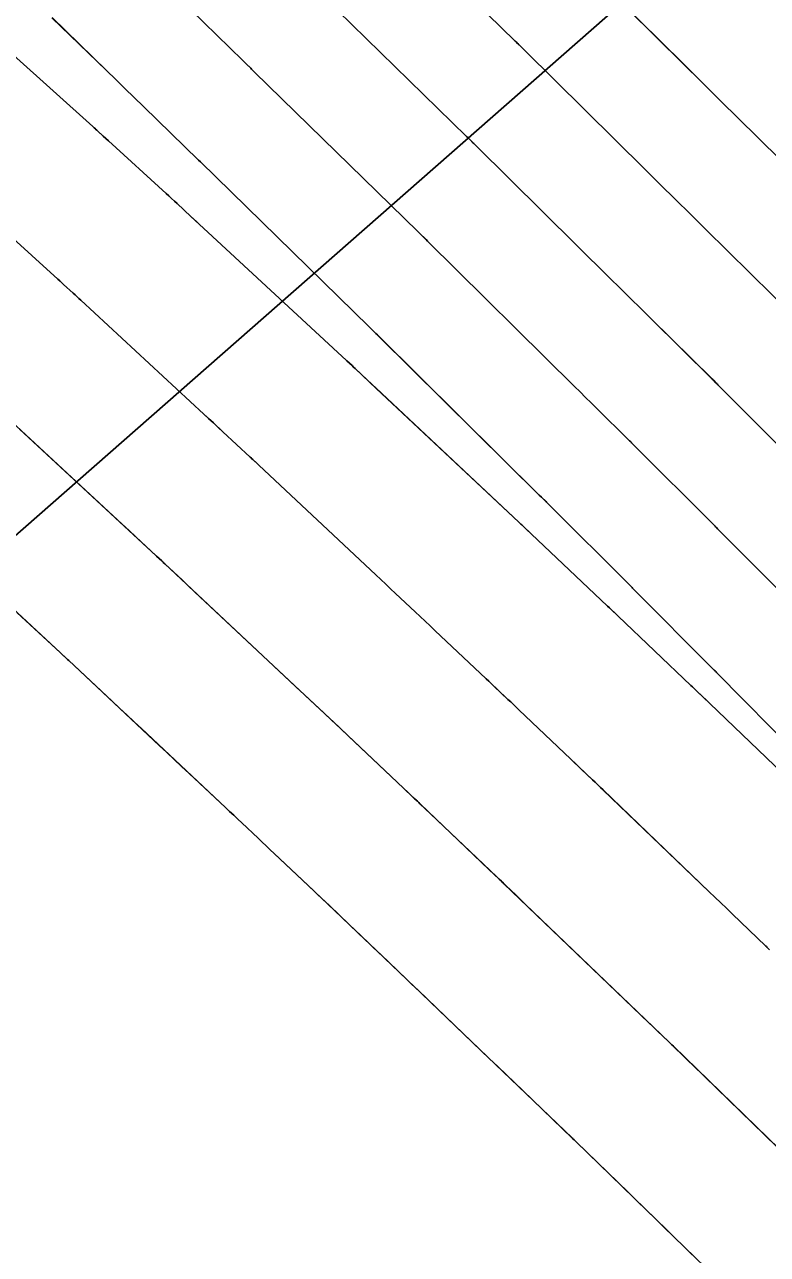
# Model space of a CAD drawing. Extents: x 954385 to 988206, y 1868364 to 1924553.
# Drawn here: x 955882.97 to 955904.77, y 1922926.39 to 1922962.47 of the extents above; entities that cross this region are included whole.
import ezdxf

# ---------------------------------------------------------------- set-up
doc = ezdxf.new("R2010")
doc.units = 0
for name, color, linetype in [('16', 7, 'Continuous'), ('26', 7, 'Continuous'), ('6', 7, 'Continuous'), ('7', 7, 'Continuous'), ('Default', 7, 'Continuous')]:
    doc.layers.add(name, color=color, linetype=linetype)

msp = doc.modelspace()

# ---------------------------------------------------------------- linework, layer by layer
at = {"layer": '16'}
for points in [[(955905.576, 1922953.886), (955902.958, 1922956.467), (955902.514, 1922956.904), (955902.071, 1922957.342), (955901.628, 1922957.78), (955901.185, 1922958.217), (955897.647, 1922961.715), (955897.602, 1922961.76), (955897.556, 1922961.805), (955897.464, 1922961.895), (955897.418, 1922961.94), (955897.372, 1922961.985), (955892.898, 1922966.356)], [(955899.071, 1922964.515), (955902.298, 1922961.324), (955902.843, 1922960.785), (955903.389, 1922960.246), (955903.935, 1922959.708), (955904.481, 1922959.169), (955908.01, 1922955.69)], [(955905.667, 1922949.559), (955903.316, 1922951.905), (955903.301, 1922951.919), (955903.287, 1922951.934), (955903.272, 1922951.949), (955903.258, 1922951.964), (955903.2, 1922952.023), (955903.186, 1922952.038), (955903.171, 1922952.053), (955903.156, 1922952.067), (955903.142, 1922952.082), (955901.357, 1922953.841), (955901.055, 1922954.139), (955900.753, 1922954.437), (955900.45, 1922954.736), (955900.149, 1922955.034), (955896.223, 1922958.915), (955896.177, 1922958.961), (955896.13, 1922959.007), (955896.036, 1922959.1), (955895.989, 1922959.146), (955895.942, 1922959.192), (955891.309, 1922963.718)], [(955887.846, 1922962.904), (955889.377, 1922961.413), (955889.434, 1922961.357), (955889.491, 1922961.302), (955889.606, 1922961.19), (955889.634, 1922961.163), (955889.663, 1922961.135), (955889.692, 1922961.107), (955889.72, 1922961.079), (955894.511, 1922956.398), (955894.56, 1922956.351), (955894.608, 1922956.304), (955894.704, 1922956.21), (955894.752, 1922956.162), (955894.8, 1922956.115), (955899.112, 1922951.851), (955899.273, 1922951.692), (955899.434, 1922951.533), (955899.595, 1922951.374), (955899.756, 1922951.215), (955900.707, 1922950.278), (955900.723, 1922950.262), (955900.739, 1922950.246), (955900.769, 1922950.215), (955900.785, 1922950.199), (955900.8, 1922950.183), (955903.235, 1922947.755), (955903.253, 1922947.736), (955903.272, 1922947.717), (955903.309, 1922947.679), (955903.327, 1922947.66), (955903.346, 1922947.641), (955905.573, 1922945.406)], [(955908.071, 1922938.613), (955903.279, 1922943.463), (955903.262, 1922943.481), (955903.228, 1922943.516), (955903.216, 1922943.528), (955903.211, 1922943.534), (955900.814, 1922945.938), (955900.802, 1922945.951), (955898.285, 1922948.462), (955898.273, 1922948.474), (955898.136, 1922948.609), (955898.076, 1922948.668), (955893.376, 1922953.315), (955893.327, 1922953.364), (955893.278, 1922953.412), (955893.179, 1922953.508), (955893.13, 1922953.557), (955893.081, 1922953.605), (955888.131, 1922958.44), (955888.076, 1922958.494), (955886.459, 1922960.069), (955886.188, 1922960.332), (955885.917, 1922960.596), (955885.645, 1922960.86), (955885.374, 1922961.123), (955883.776, 1922962.674)], [(955882.649, 1922961.576), (955884.972, 1922959.476), (955885.011, 1922959.442), (955885.049, 1922959.407), (955885.087, 1922959.372), (955885.126, 1922959.337), (955885.355, 1922959.128), (955885.432, 1922959.058), (955887.121, 1922957.518), (955887.202, 1922957.443), (955887.284, 1922957.368), (955887.366, 1922957.293), (955887.447, 1922957.218), (955887.854, 1922956.842), (955888.016, 1922956.691), (955888.098, 1922956.616), (955892.418, 1922952.614), (955892.451, 1922952.583), (955892.58, 1922952.463), (955892.625, 1922952.421), (955892.67, 1922952.379), (955893.092, 1922951.984), (955893.291, 1922951.797), (955897.474, 1922947.875), (955897.505, 1922947.847), (955897.535, 1922947.818), (955897.565, 1922947.79), (955897.595, 1922947.762), (955897.836, 1922947.534), (955900.082, 1922945.41), (955900.134, 1922945.361), (955900.186, 1922945.311), (955900.394, 1922945.114), (955902.526, 1922943.085), (955902.572, 1922943.041), (955902.618, 1922942.997), (955902.665, 1922942.953), (955902.711, 1922942.908), (955902.988, 1922942.642), (955903.08, 1922942.554), (955907.581, 1922938.235)], [(955882.423, 1922956.39), (955883.945, 1922955.003), (955884.114, 1922954.848), (955884.397, 1922954.591), (955884.453, 1922954.539), (955884.509, 1922954.488), (955884.566, 1922954.436), (955884.622, 1922954.384), (955888.231, 1922951.042), (955888.371, 1922950.912), (955888.511, 1922950.782), (955888.651, 1922950.653), (955888.791, 1922950.523), (955889.592, 1922949.781), (955889.632, 1922949.745), (955889.671, 1922949.708), (955889.827, 1922949.563), (955889.844, 1922949.547), (955893.28, 1922946.326), (955893.425, 1922946.191), (955893.569, 1922946.055), (955893.714, 1922945.919), (955893.859, 1922945.784), (955894.437, 1922945.242), (955894.581, 1922945.106), (955894.726, 1922944.97), (955894.87, 1922944.834), (955895.014, 1922944.698), (955896.516, 1922943.278), (955896.676, 1922943.127), (955896.836, 1922942.976), (955897.156, 1922942.673), (955897.236, 1922942.597), (955897.316, 1922942.521), (955897.396, 1922942.445), (955897.476, 1922942.37), (955899, 1922940.92), (955899.159, 1922940.769), (955899.317, 1922940.618), (955899.634, 1922940.317), (955899.713, 1922940.241), (955899.793, 1922940.166), (955899.872, 1922940.09), (955899.951, 1922940.014), (955903.064, 1922937.027), (955903.232, 1922936.866), (955903.399, 1922936.705), (955903.567, 1922936.544), (955903.735, 1922936.384), (955904.723, 1922935.435), (955904.757, 1922935.403), (955904.835, 1922935.327)], [(955906.5, 1922928.136), (955902.01, 1922932.496), (955901.968, 1922932.536), (955901.896, 1922932.606), (955897.663, 1922936.667), (955897.524, 1922936.801), (955897.385, 1922936.934), (955897.106, 1922937.201), (955897.037, 1922937.268), (955896.967, 1922937.335), (955896.897, 1922937.401), (955896.827, 1922937.468), (955894.88, 1922939.32), (955894.728, 1922939.465), (955894.575, 1922939.61), (955894.537, 1922939.646), (955894.499, 1922939.682), (955894.461, 1922939.718), (955894.422, 1922939.754), (955894.173, 1922939.99), (955894.092, 1922940.066), (955892.481, 1922941.59), (955892.199, 1922941.856), (955891.917, 1922942.122), (955891.634, 1922942.388), (955891.351, 1922942.654), (955887.959, 1922945.833), (955887.775, 1922946.005), (955887.591, 1922946.177), (955887.082, 1922946.654), (955887.04, 1922946.694), (955886.998, 1922946.733), (955886.843, 1922946.877), (955886.832, 1922946.887), (955886.236, 1922947.439), (955886.035, 1922947.625), (955885.834, 1922947.811), (955882.185, 1922951.189)], [(955903.882, 1922925.105), (955901.72, 1922927.203), (955901.463, 1922927.453), (955901.205, 1922927.703), (955900.948, 1922927.953), (955900.691, 1922928.203), (955899.156, 1922929.693), (955899.1, 1922929.746), (955899.049, 1922929.796), (955899.042, 1922929.803), (955897.591, 1922931.195), (955897.346, 1922931.429), (955897.102, 1922931.664), (955896.858, 1922931.898), (955896.614, 1922932.132), (955894.375, 1922934.279), (955894.258, 1922934.391), (955894.141, 1922934.503), (955894.024, 1922934.615), (955893.906, 1922934.727), (955893.436, 1922935.174), (955893.319, 1922935.286), (955893.201, 1922935.398), (955893.084, 1922935.509), (955892.966, 1922935.621), (955892.061, 1922936.481), (955891.871, 1922936.662), (955891.681, 1922936.842), (955891.491, 1922937.023), (955891.3, 1922937.203), (955890.297, 1922938.151), (955890.178, 1922938.263), (955890.06, 1922938.376), (955889.941, 1922938.488), (955889.822, 1922938.6), (955889.346, 1922939.05), (955889.227, 1922939.163), (955889.108, 1922939.275), (955888.989, 1922939.387), (955888.869, 1922939.499), (955887.799, 1922940.502), (955887.58, 1922940.707), (955887.362, 1922940.912), (955887.144, 1922941.116), (955886.925, 1922941.321), (955884.265, 1922943.814), (955884.23, 1922943.846), (955884.161, 1922943.91), (955884.064, 1922944.001), (955884.031, 1922944.031), (955884.015, 1922944.046), (955881.078, 1922946.765)]]:
    msp.add_lwpolyline(points, dxfattribs=at)
at = {"layer": '26'}
msp.add_lwpolyline([(955907.131, 1922968.928), (955850.387, 1922919.125), (955852.313, 1922924.808), (955850.387, 1922919.125), (955856.271, 1922920.298)], dxfattribs=at)
at = {"layer": '6'}
for points in [[(955891.309, 1922963.717), (955895.941, 1922959.191), (955895.988, 1922959.145), (955896.035, 1922959.099), (955896.129, 1922959.006), (955896.153, 1922958.983), (955896.176, 1922958.96), (955896.2, 1922958.937), (955896.223, 1922958.914), (955900.148, 1922955.035), (955900.45, 1922954.737), (955900.752, 1922954.438), (955901.055, 1922954.14), (955901.357, 1922953.842), (955903.142, 1922952.083), (955903.157, 1922952.068), (955903.171, 1922952.054), (955903.186, 1922952.039), (955903.2, 1922952.024), (955903.258, 1922951.964), (955903.272, 1922951.95), (955903.287, 1922951.935), (955903.301, 1922951.92), (955903.316, 1922951.906), (955905.667, 1922949.559)], [(955906.455, 1922928.178), (955902.573, 1922931.949), (955902.457, 1922932.063), (955902.34, 1922932.176), (955901.99, 1922932.516), (955901.978, 1922932.527), (955901.908, 1922932.594), (955901.877, 1922932.624), (955901.536, 1922932.951), (955901.415, 1922933.066), (955901.294, 1922933.182), (955897.038, 1922937.265), (955897.002, 1922937.3), (955896.966, 1922937.334), (955896.93, 1922937.368), (955896.895, 1922937.402), (955896.607, 1922937.676), (955894.58, 1922939.605), (955894.539, 1922939.644), (955894.499, 1922939.682), (955894.458, 1922939.721), (955894.417, 1922939.759), (955894.214, 1922939.951), (955894.092, 1922940.067), (955892.084, 1922941.966), (955892.001, 1922942.044), (955891.918, 1922942.123), (955891.834, 1922942.202), (955891.75, 1922942.28), (955891.332, 1922942.672), (955891.164, 1922942.829), (955891.08, 1922942.908), (955887.082, 1922946.654), (955887.061, 1922946.674), (955887.04, 1922946.694), (955887.019, 1922946.714), (955886.998, 1922946.733), (955886.843, 1922946.876), (955886.831, 1922946.886), (955882.824, 1922950.598)]]:
    msp.add_lwpolyline(points, dxfattribs=at)
at = {"layer": '7'}
for points in [[(955905.576, 1922953.887), (955902.958, 1922956.468), (955902.514, 1922956.905), (955902.071, 1922957.343), (955901.627, 1922957.78), (955901.184, 1922958.218), (955897.647, 1922961.714), (955897.601, 1922961.759), (955897.555, 1922961.804), (955897.44, 1922961.917), (955897.395, 1922961.962), (955897.372, 1922961.984), (955892.897, 1922966.356)], [(955908.011, 1922955.691), (955904.481, 1922959.17), (955903.935, 1922959.709), (955903.389, 1922960.247), (955902.843, 1922960.786), (955902.298, 1922961.325), (955899.071, 1922964.514)], [(955887.845, 1922962.903), (955889.376, 1922961.413), (955889.462, 1922961.329), (955889.606, 1922961.19), (955889.634, 1922961.162), (955889.663, 1922961.134), (955889.691, 1922961.107), (955889.72, 1922961.079), (955894.511, 1922956.397), (955894.559, 1922956.35), (955894.607, 1922956.303), (955894.703, 1922956.209), (955894.727, 1922956.185), (955894.751, 1922956.161), (955894.775, 1922956.138), (955894.799, 1922956.114), (955899.112, 1922951.852), (955899.273, 1922951.693), (955899.434, 1922951.534), (955899.595, 1922951.375), (955899.756, 1922951.216), (955900.708, 1922950.279), (955900.723, 1922950.263), (955900.739, 1922950.247), (955900.769, 1922950.216), (955900.785, 1922950.2), (955900.8, 1922950.184), (955903.234, 1922947.755), (955903.252, 1922947.736), (955903.271, 1922947.717), (955903.308, 1922947.679), (955903.326, 1922947.66), (955903.345, 1922947.641), (955905.573, 1922945.406)], [(955883.775, 1922962.673), (955885.373, 1922961.123), (955885.645, 1922960.859), (955885.916, 1922960.596), (955886.187, 1922960.332), (955886.458, 1922960.068), (955888.075, 1922958.494), (955888.131, 1922958.44), (955893.08, 1922953.604), (955893.13, 1922953.556), (955893.179, 1922953.507), (955893.277, 1922953.411), (955893.302, 1922953.387), (955893.326, 1922953.363), (955893.351, 1922953.338), (955893.376, 1922953.314), (955898.076, 1922948.669), (955898.136, 1922948.61), (955898.274, 1922948.473), (955898.285, 1922948.463), (955900.801, 1922945.951), (955900.814, 1922945.938), (955903.21, 1922943.533), (955903.222, 1922943.522), (955903.233, 1922943.51), (955903.262, 1922943.48), (955903.279, 1922943.463), (955908.071, 1922938.613)], [(955907.581, 1922938.235), (955903.08, 1922942.555), (955902.896, 1922942.732), (955902.711, 1922942.909), (955902.665, 1922942.953), (955902.619, 1922942.997), (955902.572, 1922943.041), (955902.526, 1922943.085), (955900.394, 1922945.115), (955900.29, 1922945.213), (955900.186, 1922945.312), (955900.16, 1922945.337), (955900.134, 1922945.361), (955900.108, 1922945.386), (955900.082, 1922945.411), (955897.835, 1922947.534), (955897.715, 1922947.648), (955897.594, 1922947.762), (955897.564, 1922947.79), (955897.534, 1922947.818), (955897.504, 1922947.847), (955897.474, 1922947.875), (955893.291, 1922951.799), (955893.158, 1922951.924), (955893.025, 1922952.048), (955892.671, 1922952.381), (955892.626, 1922952.423), (955892.582, 1922952.464), (955892.428, 1922952.608), (955892.419, 1922952.616), (955888.097, 1922956.617), (955887.854, 1922956.843), (955887.447, 1922957.219), (955887.366, 1922957.294), (955887.284, 1922957.369), (955887.203, 1922957.444), (955887.121, 1922957.518), (955885.432, 1922959.06), (955885.279, 1922959.199), (955885.126, 1922959.338), (955885.088, 1922959.373), (955885.049, 1922959.408), (955885.011, 1922959.443), (955884.973, 1922959.478), (955882.649, 1922961.578)], [(955904.824, 1922935.336), (955904.756, 1922935.403), (955904.74, 1922935.419), (955904.723, 1922935.435), (955903.735, 1922936.384), (955903.567, 1922936.545), (955903.399, 1922936.705), (955903.232, 1922936.866), (955903.064, 1922937.027), (955899.951, 1922940.015), (955899.872, 1922940.091), (955899.793, 1922940.166), (955899.714, 1922940.242), (955899.634, 1922940.317), (955899.238, 1922940.695), (955899.079, 1922940.845), (955899, 1922940.921), (955897.477, 1922942.37), (955897.397, 1922942.446), (955897.317, 1922942.522), (955897.237, 1922942.598), (955897.157, 1922942.673), (955896.756, 1922943.052), (955896.596, 1922943.203), (955896.516, 1922943.279), (955895.013, 1922944.698), (955894.869, 1922944.834), (955894.725, 1922944.97), (955894.581, 1922945.106), (955894.436, 1922945.242), (955893.858, 1922945.784), (955893.714, 1922945.919), (955893.569, 1922946.055), (955893.425, 1922946.19), (955893.28, 1922946.326), (955889.845, 1922949.548), (955889.823, 1922949.569), (955889.778, 1922949.611), (955889.672, 1922949.71), (955889.633, 1922949.746), (955889.594, 1922949.782), (955888.792, 1922950.525), (955888.511, 1922950.784), (955888.231, 1922951.044), (955884.622, 1922954.384), (955884.566, 1922954.436), (955884.51, 1922954.487), (955884.453, 1922954.539), (955884.397, 1922954.591), (955884.114, 1922954.849), (955884.001, 1922954.952), (955883.945, 1922955.003), (955882.423, 1922956.391)], [(955882.752, 1922945.214), (955884.014, 1922944.045), (955884.047, 1922944.015), (955884.08, 1922943.984), (955884.195, 1922943.878), (955884.239, 1922943.838), (955884.256, 1922943.822), (955884.265, 1922943.814), (955885.537, 1922942.622), (955885.752, 1922942.42), (955885.967, 1922942.219), (955886.182, 1922942.017), (955886.397, 1922941.816), (955888.87, 1922939.499), (955888.989, 1922939.387), (955889.108, 1922939.275), (955889.228, 1922939.163), (955889.347, 1922939.05), (955889.822, 1922938.601), (955889.941, 1922938.488), (955890.06, 1922938.376), (955890.179, 1922938.263), (955890.298, 1922938.151), (955891.447, 1922937.064), (955891.564, 1922936.953), (955891.681, 1922936.843), (955891.798, 1922936.732), (955891.915, 1922936.621), (955892.498, 1922936.065), (955892.848, 1922935.732), (955893.759, 1922934.866), (955893.95, 1922934.684), (955894.14, 1922934.502), (955894.33, 1922934.32), (955894.52, 1922934.138), (955895.59, 1922933.112), (955895.831, 1922932.88), (955896.073, 1922932.649), (955896.314, 1922932.417), (955896.556, 1922932.185), (955899.046, 1922929.798), (955899.065, 1922929.781), (955899.097, 1922929.75), (955899.14, 1922929.709), (955899.16, 1922929.689), (955901.529, 1922927.389), (955901.788, 1922927.137), (955902.048, 1922926.885), (955902.307, 1922926.633), (955902.567, 1922926.381)]]:
    msp.add_lwpolyline(points, dxfattribs=at)
at = {"layer": 'Default'}
msp.add_arc((955068.332, 1922107.114), 1145.916, 31.460692, 46.414195, dxfattribs=at)

doc.saveas('drawing.dxf')
